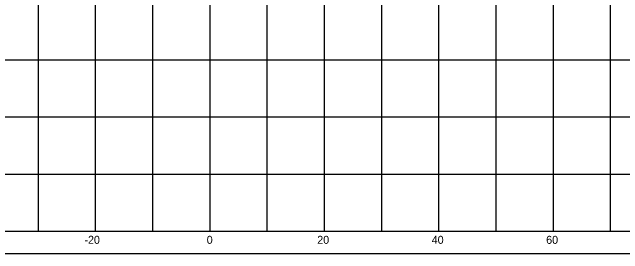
# Model space of a CAD drawing. Extents: x 1131015 to 1136271, y 133453 to 174329.
# Drawn here: x 1131305.9 to 1131412.6, y 163609.7 to 163652 of the extents above; entities that cross this region are included whole.
import ezdxf

# ---------------------------------------------------------------- set-up
doc = ezdxf.new("R2010")
doc.units = 0
for name, color, linetype in [('DESIGN - SHEET - Corner Text', 7, 'Continuous'), ('DESIGN - SHEET - Linework', 7, 'Continuous'), ('DESIGN - SHEET - Plot Shape', 7, 'Continuous')]:
    doc.layers.add(name, color=color, linetype=linetype)

msp = doc.modelspace()

# ---------------------------------------------------------------- linework, layer by layer
at = {"layer": 'DESIGN - SHEET - Linework'}
for p, q in [((1131310.46, 163613.66), (1131310.46, 163823.66)), ((1131320.46, 163613.66), (1131320.46, 163823.66)), ((1131330.46, 163613.66), (1131330.46, 163823.66)), ((1131340.46, 163613.66), (1131340.46, 163823.66)), ((1131350.46, 163613.66), (1131350.46, 163823.66)), ((1131360.46, 163613.66), (1131360.46, 163823.66)), ((1131370.46, 163613.66), (1131370.46, 163823.66)), ((1131380.46, 163613.66), (1131380.46, 163823.66)), ((1131390.46, 163613.66), (1131390.46, 163823.66)), ((1131400.46, 163613.66), (1131400.46, 163823.66)), ((1131410.46, 163613.66), (1131410.46, 163823.66)), ((1131190.46, 163643.66), (1131490.46, 163643.66)), ((1131190.46, 163633.66), (1131490.46, 163633.66)), ((1131190.46, 163623.66), (1131490.46, 163623.66))]:
    msp.add_line(p, q, dxfattribs=at)
msp.add_lwpolyline([(1131190.46, 163823.66), (1131190.46, 163613.66), (1131490.46, 163613.66), (1131490.46, 163823.66)], dxfattribs=at)
at = {"layer": 'DESIGN - SHEET - Plot Shape'}
msp.add_lwpolyline([(1131170.46, 163827.6), (1131510.46, 163827.6), (1131510.46, 163609.72), (1131170.46, 163609.72)], close=True, dxfattribs=at)

# ---------------------------------------------------------------- texts
at = {"layer": 'DESIGN - SHEET - Corner Text'}
for s, p in [('-20', (1131318.51, 163611.46)), ('0', (1131339.88, 163611.46)), ('20', (1131359.19, 163611.46)), ('40', (1131379.19, 163611.46)), ('60', (1131399.19, 163611.46))]:
    msp.add_text(s, height=1.4, dxfattribs=at).set_placement(p)

doc.saveas('drawing.dxf')
